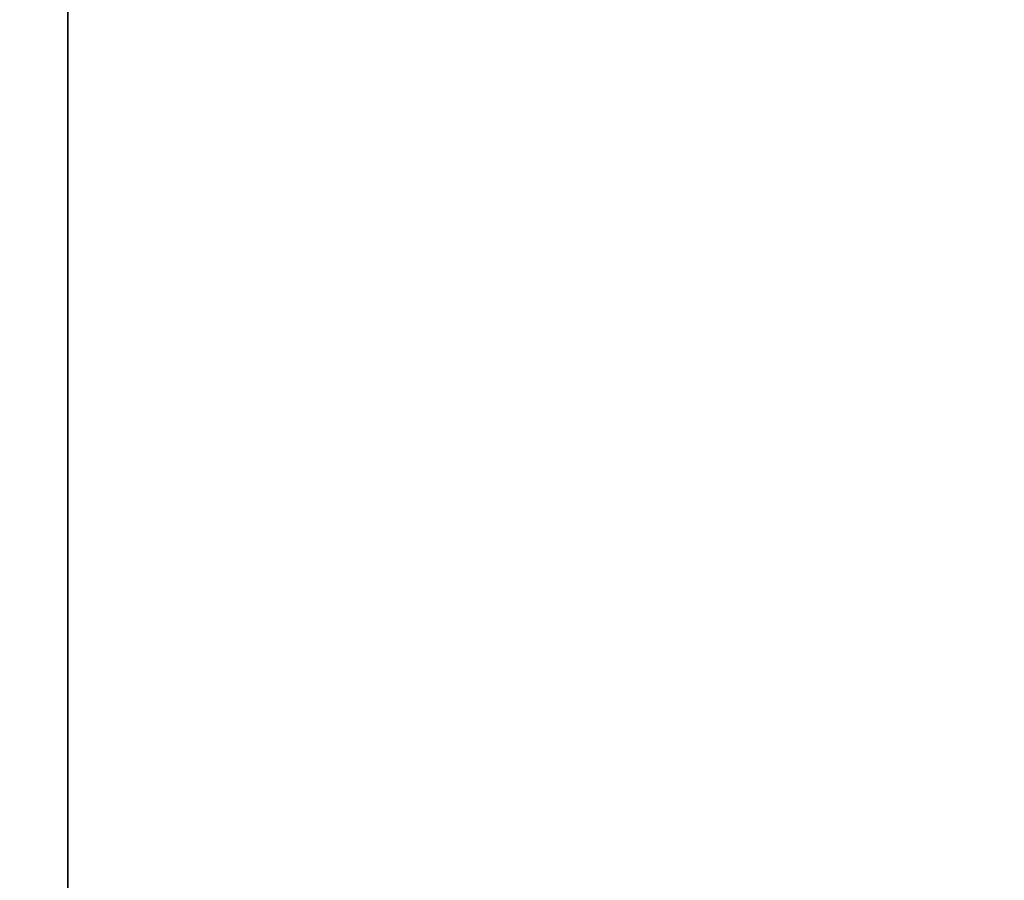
# Model space of a CAD drawing. Extents: x 0 to 80, y 0 to 80.
# Tile 331 of 656: x 8.806342 to 8.806481, y 35.422039 to 35.42216. Entities that reach past the tile are written whole.
import ezdxf

# ---------------------------------------------------------------- set-up
doc = ezdxf.new("R2010")
doc.units = 0
doc.header["$LTSCALE"] = 25.4
doc.layers.get('0').update_dxf_attribs({"color": 13, "linetype": 'CONTINUOUS'})

# ---------------------------------------------------------------- blocks, each defined once
blk = doc.blocks.new('ORBIT-I-KINKIET-20-7806-78')
at = {"color": 7}
blk.add_line((25.20296288, 35.76836014, 344.54324341), (25.20296288, 35.64608002, 344.54324341), dxfattribs=at)
blk.add_line((25.20296288, 35.76836014, 344.54324341), (25.20296288, 35.64608002, 344.54324341), dxfattribs=at)
mesh = blk.add_polyface(dxfattribs=at)
corners = [(25.48274612, 35.64608002, 303.72213745), (24.77451897, 35.76836014, 304.12255859), (25.48274612, 35.76836014, 303.72213745)]
mesh.append_faces([[corners[k] for k in face] for face in [(0, 1, 2)]], dxfattribs={"color": 7})
mesh = blk.add_polyface(dxfattribs=at)
corners = [(25.48274612, 35.64608002, 303.72213745), (24.77451897, 35.64608002, 304.12255859), (24.77451897, 35.76836014, 304.12255859)]
mesh.append_faces([[corners[k] for k in face] for face in [(0, 1, 2)]], dxfattribs={"color": 7})
mesh = blk.add_polyface(dxfattribs=at)
corners = [(25.11967087, 35.76836014, 343.68878174), (25.11967087, 35.64608002, 343.68878174), (25.20296288, 35.76836014, 344.54324341)]
mesh.append_faces([[corners[k] for k in face] for face in [(0, 1, 2)]], dxfattribs={"color": 7})
mesh = blk.add_polyface(dxfattribs=at)
corners = [(25.20296288, 35.76836014, 344.54324341), (25.11967087, 35.64608002, 343.68878174), (25.20296288, 35.64608002, 344.54324341)]
mesh.append_faces([[corners[k] for k in face] for face in [(0, 1, 2)]], dxfattribs={"color": 7})
mesh = blk.add_polyface(dxfattribs=at)
corners = [(25.93508911, 35.76836014, 344.92849731), (25.20296288, 35.64608002, 344.54324341), (25.93508911, 35.64608002, 344.92849731)]
mesh.append_faces([[corners[k] for k in face] for face in [(0, 1, 2)]], dxfattribs={"color": 7})
mesh = blk.add_polyface(dxfattribs=at)
corners = [(25.93508911, 35.76836014, 344.92849731), (25.20296288, 35.76836014, 344.54324341), (25.20296288, 35.64608002, 344.54324341)]
mesh.append_faces([[corners[k] for k in face] for face in [(0, 1, 2)]], dxfattribs={"color": 7})

msp = doc.modelspace()

# ---------------------------------------------------------------- block references
at = {"color": 0}
msp.add_blockref('ORBIT-I-KINKIET-20-7806-78', (-16.39661407, -0.34607825, -57.5), dxfattribs=at)

doc.saveas('drawing.dxf')
